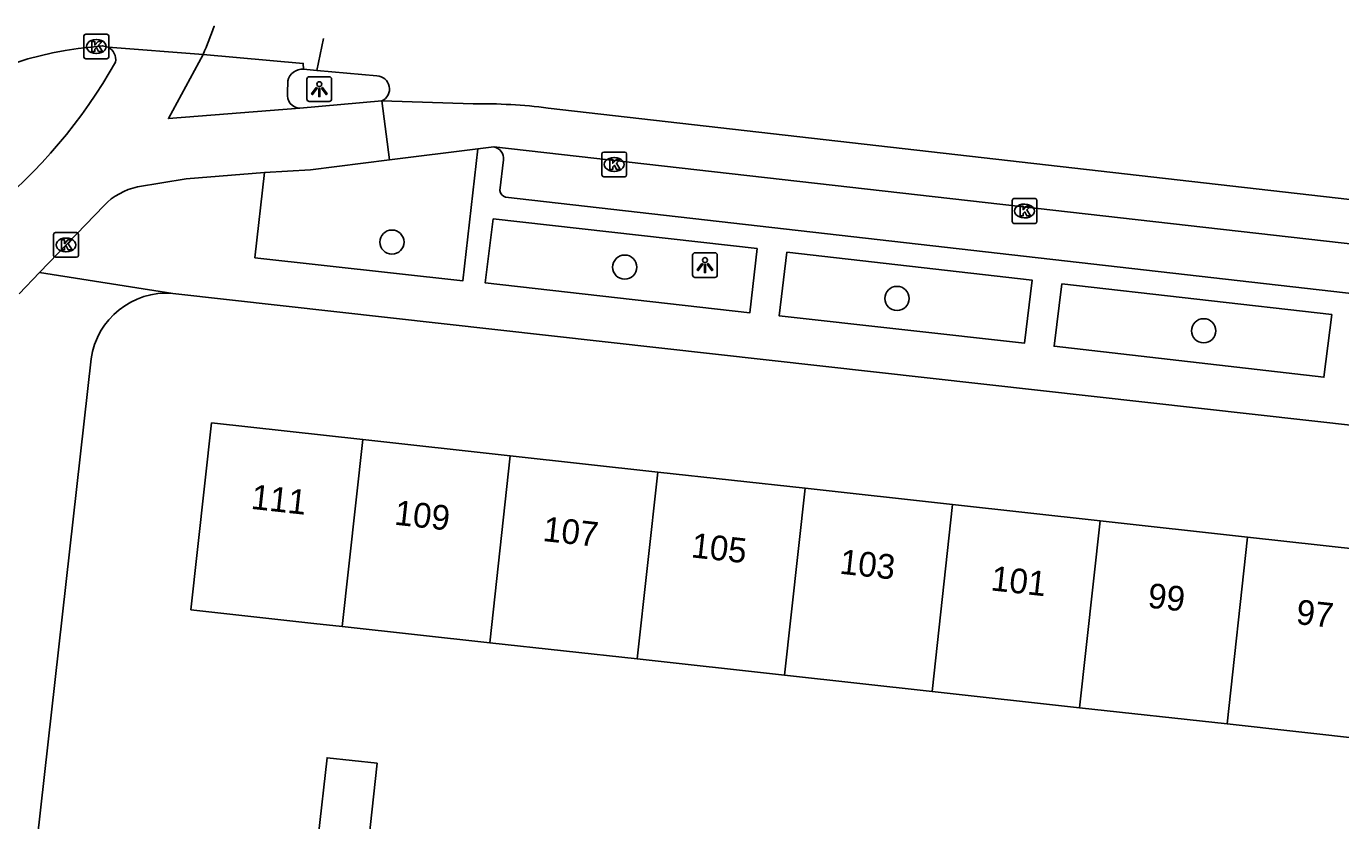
# Model space of a CAD drawing. Extents: x 161928 to 163055, y 386475 to 387428.
# Drawn here: x 162364.2 to 162417.3, y 387359.2 to 387391.4 of the extents above; entities that cross this region are included whole.
import ezdxf

# ---------------------------------------------------------------- set-up
doc = ezdxf.new("R2010")
doc.units = 0
for name, color, linetype in [('IMGEO_Boom', 7, 'Continuous'), ('IMGEO_Fietspad_gesloten', 7, 'Continuous'), ('IMGEO_Kolk', 7, 'Continuous'), ('IMGEO_Lichtpunt', 7, 'Continuous'), ('IMGEO_Pand', 7, 'Continuous'), ('IMGEO_Pand_nummerreeks', 7, 'Continuous'), ('IMGEO_Rijbaan_lokaal_gesloten', 7, 'Continuous'), ('IMGEO_Rijbaan_lokaal_open', 7, 'Continuous'), ('IMGEO_Voetpad_open', 7, 'Continuous')]:
    doc.layers.add(name, color=color, linetype=linetype)

msp = doc.modelspace()

# ---------------------------------------------------------------- linework, layer by layer
at = {"layer": 'IMGEO_Boom'}
for centre in [(162378.954, 387382.621), (162388.369, 387381.608), (162399.38, 387380.341), (162411.783, 387379.033)]:
    msp.add_circle(centre, 0.489, dxfattribs=at)
at = {"layer": 'IMGEO_Fietspad_gesloten'}
for points in [[(162375.228, 387388.042), (162369.913, 387387.617), (162371.321, 387390.21)], [(162375.228, 387388.042), (162378.543, 387388.335)], [(162373.806, 387385.434), (162375.665, 387385.548), (162378.86, 387385.945)], [(162373.806, 387385.434), (162370.627, 387385.176), (162368.664, 387384.853)], [(162367.31, 387384.106), (162364.704, 387381.394)], [(162363.876, 387380.533), (162364.704, 387381.394)]]:
    msp.add_lwpolyline(points, dxfattribs=at)
for centre, radius, start, end in [((162367.228, 387390.006), 0.557, 349.338, 63.716), ((162349.143, 387400.404), 21.388, 287.5118, 330.5963), ((162369.23, 387382.227), 2.686, 102.156, 135.6149)]:
    msp.add_arc(centre, radius, start, end, dxfattribs=at)
at = {"layer": 'IMGEO_Kolk'}
for p, q in [((162366.498, 387390.107), (162366.498, 387390.959)), ((162366.573, 387391.033), (162367.425, 387391.033)), ((162366.986, 387390.813), (162367.011, 387390.813)), ((162367.499, 387390.959), (162367.499, 387390.107)), ((162367.425, 387390.033), (162366.573, 387390.033)), ((162367.009, 387390.253), (162366.984, 387390.253)), ((162387.442, 387385.337), (162387.442, 387386.189)), ((162387.517, 387386.263), (162388.369, 387386.263)), ((162387.93, 387386.043), (162387.955, 387386.043)), ((162388.443, 387386.189), (162388.443, 387385.337)), ((162388.369, 387385.263), (162387.517, 387385.263)), ((162387.953, 387385.483), (162387.928, 387385.483)), ((162404.036, 387383.453), (162404.036, 387384.305)), ((162404.111, 387384.379), (162404.963, 387384.379)), ((162405.037, 387384.305), (162405.037, 387383.453)), ((162404.524, 387384.159), (162404.549, 387384.159)), ((162404.963, 387383.379), (162404.111, 387383.379)), ((162404.547, 387383.599), (162404.522, 387383.599)), ((162365.271, 387382.08), (162365.271, 387382.932)), ((162365.346, 387383.006), (162366.198, 387383.006)), ((162365.759, 387382.786), (162365.784, 387382.786)), ((162366.272, 387382.932), (162366.272, 387382.08)), ((162365.782, 387382.226), (162365.757, 387382.226)), ((162366.198, 387382.006), (162365.346, 387382.006))]:
    msp.add_line(p, q, dxfattribs=at)
for points in [[(162366.498, 387390.107), (162366.498, 387390.959)], [(162366.573, 387391.033), (162367.425, 387391.033)], [(162366.819, 387390.733), (162366.942, 387390.733), (162366.942, 387390.582), (162367.072, 387390.733), (162367.236, 387390.733), (162367.09, 387390.582), (162367.243, 387390.333), (162367.091, 387390.333), (162367.006, 387390.497), (162366.942, 387390.43), (162366.942, 387390.333), (162366.819, 387390.333), (162366.819, 387390.733)], [(162367.499, 387390.959), (162367.499, 387390.107)], [(162367.425, 387390.033), (162366.573, 387390.033)], [(162387.442, 387385.337), (162387.442, 387386.189)], [(162387.517, 387386.263), (162388.369, 387386.263)], [(162387.763, 387385.963), (162387.886, 387385.963), (162387.886, 387385.812), (162388.016, 387385.963), (162388.18, 387385.963), (162388.034, 387385.812), (162388.187, 387385.563), (162388.035, 387385.563), (162387.95, 387385.727), (162387.886, 387385.66), (162387.886, 387385.563), (162387.763, 387385.563), (162387.763, 387385.963)], [(162388.443, 387386.189), (162388.443, 387385.337)], [(162388.369, 387385.263), (162387.517, 387385.263)], [(162404.036, 387383.453), (162404.036, 387384.305)], [(162404.111, 387384.379), (162404.963, 387384.379)], [(162405.037, 387384.305), (162405.037, 387383.453)], [(162404.357, 387384.079), (162404.48, 387384.079), (162404.48, 387383.928), (162404.61, 387384.079), (162404.774, 387384.079), (162404.628, 387383.928), (162404.781, 387383.679), (162404.629, 387383.679), (162404.544, 387383.843), (162404.48, 387383.776), (162404.48, 387383.679), (162404.357, 387383.679), (162404.357, 387384.079)], [(162404.963, 387383.379), (162404.111, 387383.379)], [(162365.271, 387382.08), (162365.271, 387382.932)], [(162365.346, 387383.006), (162366.198, 387383.006)], [(162365.592, 387382.706), (162365.715, 387382.706), (162365.715, 387382.555), (162365.845, 387382.706), (162366.009, 387382.706), (162365.863, 387382.555), (162366.016, 387382.306), (162365.864, 387382.306), (162365.779, 387382.47), (162365.715, 387382.403), (162365.715, 387382.306), (162365.592, 387382.306), (162365.592, 387382.706)], [(162366.272, 387382.932), (162366.272, 387382.08)], [(162366.198, 387382.006), (162365.346, 387382.006)]]:
    msp.add_lwpolyline(points, dxfattribs=at)
for centre, start, end in [((162366.575, 387390.957), 91.552, 178.448), ((162366.575, 387390.957), 91.552, 178.448), ((162367.423, 387390.957), 1.552, 88.448), ((162367.423, 387390.957), 1.552, 88.448), ((162366.575, 387390.109), 181.552, 268.448), ((162366.575, 387390.109), 181.552, 268.448), ((162367.423, 387390.109), 271.552, 358.448), ((162367.423, 387390.109), 271.552, 358.448), ((162387.519, 387386.187), 91.552, 178.448), ((162387.519, 387386.187), 91.552, 178.448), ((162388.367, 387386.187), 1.552, 88.448), ((162388.367, 387386.187), 1.552, 88.448), ((162387.519, 387385.339), 181.552, 268.448), ((162387.519, 387385.339), 181.552, 268.448), ((162388.367, 387385.339), 271.552, 358.448), ((162388.367, 387385.339), 271.552, 358.448), ((162404.113, 387384.303), 91.552, 178.448), ((162404.113, 387384.303), 91.552, 178.448), ((162404.961, 387384.303), 1.552, 88.448), ((162404.961, 387384.303), 1.552, 88.448), ((162404.113, 387383.455), 181.552, 268.448), ((162404.113, 387383.455), 181.552, 268.448), ((162404.961, 387383.455), 271.552, 358.448), ((162404.961, 387383.455), 271.552, 358.448), ((162365.348, 387382.93), 91.552, 178.448), ((162365.348, 387382.93), 91.552, 178.448), ((162366.196, 387382.93), 1.552, 88.448), ((162366.196, 387382.93), 1.552, 88.448), ((162365.348, 387382.082), 181.552, 268.448), ((162365.348, 387382.082), 181.552, 268.448), ((162366.196, 387382.082), 271.552, 358.448), ((162366.196, 387382.082), 271.552, 358.448)]:
    msp.add_arc(centre, 0.0765, start, end, dxfattribs=at)
for centre, major_axis, ratio, start_param, end_param in [((162366.985, 387390.533), (-0.387, 0.002), 0.722429, 4.712389, 7.853982), ((162367.01, 387390.533), (-0.39, 0.002), 0.717154, 1.570796, 4.712389), ((162387.929, 387385.763), (-0.387, 0.002), 0.722429, 4.712389, 7.853982), ((162387.954, 387385.763), (-0.39, 0.002), 0.717154, 1.570796, 4.712389), ((162404.523, 387383.879), (-0.387, 0.002), 0.722429, 4.712389, 7.853982), ((162404.548, 387383.879), (-0.39, 0.002), 0.717154, 1.570796, 4.712389), ((162365.758, 387382.506), (-0.387, 0.002), 0.722429, 4.712389, 7.853982), ((162365.783, 387382.506), (-0.39, 0.002), 0.717154, 1.570796, 4.712389)]:
    msp.add_ellipse(centre, major_axis=major_axis, ratio=ratio, start_param=start_param, end_param=end_param, dxfattribs=at)
at = {"layer": 'IMGEO_Lichtpunt'}
for p, q in [((162375.517, 387389.213), (162375.517, 387388.406)), ((162375.517, 387389.213), (162375.517, 387388.406)), ((162376.419, 387389.308), (162375.611, 387389.308)), ((162376.419, 387389.308), (162375.611, 387389.308)), ((162376.513, 387388.406), (162376.513, 387389.213)), ((162376.513, 387388.406), (162376.513, 387389.213)), ((162375.611, 387388.312), (162376.419, 387388.312)), ((162375.611, 387388.312), (162376.419, 387388.312)), ((162391.116, 387382.095), (162391.116, 387381.288)), ((162391.116, 387382.095), (162391.116, 387381.288)), ((162392.018, 387382.19), (162391.21, 387382.19)), ((162392.018, 387382.19), (162391.21, 387382.19)), ((162392.112, 387381.288), (162392.112, 387382.095)), ((162392.112, 387381.288), (162392.112, 387382.095)), ((162391.21, 387381.194), (162392.018, 387381.194)), ((162391.21, 387381.194), (162392.018, 387381.194))]:
    msp.add_line(p, q, dxfattribs=at)
for points in [[(162375.891, 387388.877), (162375.93, 387388.849), (162375.742, 387388.587), (162375.704, 387388.614), (162375.891, 387388.877)], [(162375.993, 387388.829), (162376.04, 387388.829), (162376.04, 387388.507), (162375.993, 387388.507), (162375.993, 387388.829)], [(162376.103, 387388.849), (162376.141, 387388.876), (162376.328, 387388.614), (162376.289, 387388.586), (162376.103, 387388.849)], [(162391.49, 387381.759), (162391.529, 387381.731), (162391.341, 387381.469), (162391.303, 387381.496), (162391.49, 387381.759)], [(162391.592, 387381.711), (162391.639, 387381.711), (162391.639, 387381.389), (162391.592, 387381.389), (162391.592, 387381.711)], [(162391.702, 387381.731), (162391.74, 387381.758), (162391.927, 387381.496), (162391.888, 387381.468), (162391.702, 387381.731)]]:
    msp.add_lwpolyline(points, dxfattribs=at)
for centre in [(162376.016, 387389.011), (162391.615, 387381.893)]:
    msp.add_circle(centre, 0.0994, dxfattribs=at)
for centre, start, end in [((162375.611, 387389.213), 90, 180), ((162375.611, 387389.213), 90, 180), ((162376.419, 387389.213), 0, 90), ((162376.419, 387389.213), 0, 90), ((162375.611, 387388.406), 180, 270), ((162375.611, 387388.406), 180, 270), ((162376.419, 387388.406), 270, 0), ((162376.419, 387388.406), 270, 360), ((162391.21, 387382.095), 90, 180), ((162391.21, 387382.095), 90, 180), ((162392.018, 387382.095), 0, 90), ((162392.018, 387382.095), 0, 90), ((162391.21, 387381.288), 180, 270), ((162391.21, 387381.288), 180, 270), ((162392.018, 387381.288), 270, 0), ((162392.018, 387381.288), 270, 360)]:
    msp.add_arc(centre, 0.0946, start, end, dxfattribs=at)
at = {"layer": 'IMGEO_Pand'}
for points in [[(162377.776, 387374.632), (162371.659, 387375.306), (162370.826, 387367.746), (162375.796, 387367.198), (162376.943, 387367.072)], [(162377.776, 387374.632), (162376.943, 387367.072)], [(162383.74, 387373.975), (162377.776, 387374.632)], [(162382.907, 387366.414), (162383.74, 387373.975)], [(162389.704, 387373.317), (162383.74, 387373.975)], [(162389.704, 387373.317), (162388.871, 387365.757)], [(162395.668, 387372.66), (162389.704, 387373.317)], [(162394.835, 387365.1), (162395.668, 387372.66)], [(162395.668, 387372.66), (162401.631, 387372.003)], [(162401.631, 387372.003), (162400.798, 387364.443)], [(162407.595, 387371.346), (162401.631, 387372.003)], [(162407.595, 387371.346), (162406.762, 387363.786)], [(162413.559, 387370.689), (162407.595, 387371.346)], [(162413.559, 387370.689), (162412.726, 387363.129)], [(162412.726, 387363.129), (162418.411, 387362.502), (162418.148, 387360.123), (162421.516, 387359.752), (162421.548, 387360.046), (162422.363, 387367.439), (162419.425, 387367.763), (162419.673, 387370.015), (162413.559, 387370.689)], [(162376.943, 387367.072), (162382.907, 387366.414)], [(162382.907, 387366.414), (162388.871, 387365.757)], [(162388.871, 387365.757), (162394.835, 387365.1)], [(162400.798, 387364.443), (162394.835, 387365.1)], [(162400.798, 387364.443), (162406.762, 387363.786)], [(162406.762, 387363.786), (162412.726, 387363.129)], [(162375.977, 387358.543), (162376.331, 387361.76), (162378.354, 387361.538), (162378, 387358.32), (162380.629, 387358.031), (162380.336, 387355.375)]]:
    msp.add_lwpolyline(points, dxfattribs=at)
at = {"layer": 'IMGEO_Rijbaan_lokaal_gesloten'}
for points in [[(162366.78, 387390.508), (162367.252, 387390.561), (162367.475, 387390.506)], [(162376.19, 387390.853), (162375.91, 387389.567)], [(162367.475, 387390.506), (162371.321, 387390.21)], [(162371.321, 387390.21), (162375.368, 387389.851), (162375.38, 387389.611)], [(162375.38, 387389.611), (162375.91, 387389.567)], [(162378.543, 387388.335), (162382.236, 387388.211)], [(162378.86, 387385.945), (162378.543, 387388.335)], [(162385.272, 387388.042), (162423.014, 387383.743), (162422.819, 387381.969)], [(162382.426, 387386.388), (162378.86, 387385.945)], [(162383.07, 387386.468), (162382.426, 387386.388)], [(162422.819, 387381.969), (162383.07, 387386.468)]]:
    msp.add_lwpolyline(points, dxfattribs=at)
for centre, radius, start, end in [((162342.577, 387402.129), 31.117, 337.4784, 339.7349), ((162344.185, 387401.531), 29.402, 339.742, 339.7425), ((162368.063, 387376.695), 13.873, 95.3054, 162.8347), ((162382.646, 387368.222), 19.993, 82.4527, 91.1751)]:
    msp.add_arc(centre, radius, start, end, dxfattribs=at)
at = {"layer": 'IMGEO_Rijbaan_lokaal_open'}
msp.add_lwpolyline([(162375.91, 387389.567), (162378.343, 387389.346)], dxfattribs=at)
msp.add_arc((162378.325, 387388.817), 0.529, 294.3373, 88.0427, dxfattribs=at)
at = {"layer": 'IMGEO_Voetpad_open'}
for points in [[(162374.745, 387389.138), (162374.735, 387388.65)], [(162382.426, 387386.388), (162381.822, 387381.058), (162373.409, 387381.987), (162373.806, 387385.434)], [(162383.314, 387384.703), (162383.471, 387385.943)], [(162422.372, 387380.011), (162383.551, 387384.435)], [(162383.049, 387383.558), (162393.719, 387382.358), (162393.43, 387379.763), (162382.726, 387380.967), (162383.049, 387383.558)], [(162394.93, 387382.207), (162394.619, 387379.636), (162404.533, 387378.53), (162404.845, 387381.084), (162394.93, 387382.207)], [(162364.704, 387381.394), (162370.088, 387380.547)], [(162370.088, 387380.547), (162420.374, 387374.918)], [(162406.046, 387380.933), (162416.959, 387379.686), (162416.645, 387377.156), (162405.735, 387378.41), (162406.046, 387380.933)], [(162364.456, 387357.125), (162366.79, 387377.901)]]:
    msp.add_lwpolyline(points, dxfattribs=at)
for centre, radius, start, end in [((162375.32, 387389.029), 0.585, 84.0959, 169.2676), ((162375.243, 387388.558), 0.516, 169.7554, 268.3187), ((162382.988, 387385.99), 0.485, 354.4562, 80.2897), ((162383.652, 387384.763), 0.343, 190.0919, 252.8826), ((162369.851, 387377.465), 3.092, 85.5964, 171.884)]:
    msp.add_arc(centre, radius, start, end, dxfattribs=at)

# ---------------------------------------------------------------- texts
at = {"layer": 'IMGEO_Pand_nummerreeks'}
for s, rotation, p in [('111', 353.7115, (162373.224, 387371.833)), ('109', 353.7115, (162379.023, 387371.194)), ('107', 353.7115, (162385.025, 387370.533)), ('105', 353.7115, (162391.026, 387369.872)), ('103', 353.7115, (162397.028, 387369.21)), ('101', 353.7115, (162403.143, 387368.536)), ('99', 353.7115, (162409.49, 387367.838)), ('97', 353.7089, (162415.491, 387367.176))]:
    msp.add_text(s, height=1, rotation=rotation, dxfattribs=at).set_placement(p)

doc.saveas('drawing.dxf')
